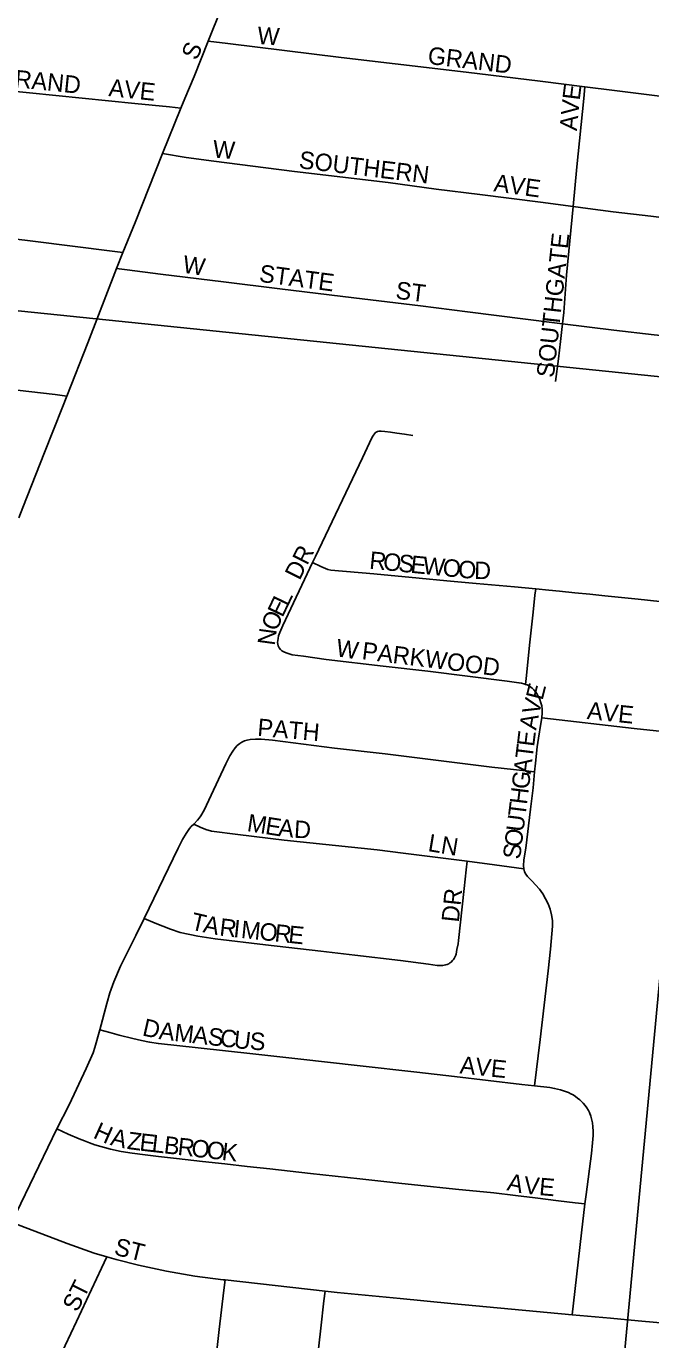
# Model space of a CAD drawing. Extents: x 1410790 to 1770854, y 566777 to 831614.
# Drawn here: x 1596372 to 1598164, y 695774 to 699541 of the extents above; entities that cross this region are included whole.
import ezdxf

# ---------------------------------------------------------------- set-up
doc = ezdxf.new("R2010")
doc.units = 0
for name, color, linetype in [('GM_X_City_Street', 7, 'Continuous'), ('GM_X_City_Street_Text', 7, 'Continuous'), ('GM_X_Section', 7, 'Continuous')]:
    doc.layers.add(name, color=color, linetype=linetype)

msp = doc.modelspace()

# ---------------------------------------------------------------- linework, layer by layer
at = {"layer": 'GM_X_City_Street'}
for points in [[(1596894, 699498.7), (1596909.7, 699536.1), (1596933, 699594.7), (1596961.7, 699663.2), (1596978.2, 699704.7)], [(1596815.7, 699306.2), (1596826.8, 699333.6), (1596853.5, 699397.3), (1596894, 699498.7)], [(1596894, 699498.7), (1596950.7, 699491.5), (1597275.9, 699451.9), (1597431, 699433.4), (1597634.7, 699409.3), (1597846.9, 699383.2), (1597975.2, 699367.5)], [(1596187.9, 699370.2), (1596305.7, 699357.8), (1596683.4, 699319.6), (1596783.1, 699309.5), (1596815.7, 699306.2)], [(1597941.4, 699024.3), (1597952.3, 699137.7), (1597971.9, 699334.2), (1597975.2, 699367.5)], [(1597975.2, 699367.5), (1598059.9, 699357.2), (1598412.9, 699313), (1598432, 699311)], [(1596763.1, 699176), (1596815.7, 699306.2)], [(1596649.7, 698892), (1596684.2, 698978.6), (1596763.1, 699176)], [(1596763.1, 699176), (1596831.4, 699164.8), (1596910.2, 699154), (1597059.7, 699135.2), (1597142.2, 699124.8), (1597410.8, 699093), (1597548.7, 699073.8), (1597673.5, 699058.5), (1597847.5, 699036.9), (1597941.4, 699024.3)], [(1597911.1, 698687.3), (1597914.6, 698719.8), (1597922.5, 698827), (1597941.4, 699024.3)], [(1597941.4, 699024.3), (1597983.5, 699018.6), (1598056.4, 699008.8), (1598164.8, 698996.3), (1598226.7, 698988.9), (1598294.9, 698980.8), (1598399, 698970.7)], [(1596142.8, 698954.9), (1596179.8, 698950.2), (1596391.3, 698924.7), (1596619, 698895.9), (1596649.7, 698892)], [(1596631.5, 698846.3), (1596649.7, 698892)], [(1596488.3, 698480.6), (1596548.5, 698633.2), (1596631.5, 698846.3)], [(1596631.5, 698846.3), (1596661.4, 698842.4), (1596757.6, 698830.1), (1596938, 698808), (1597099.9, 698788.2), (1597311.8, 698762.3), (1597503, 698738.9), (1597638.3, 698722.4), (1597888, 698690.1), (1597911.1, 698687.3)], [(1597891.2, 698522.2), (1597899.1, 698587.3), (1597905.3, 698637.3), (1597909.4, 698671.1), (1597911.1, 698687.3)], [(1597911.1, 698687.3), (1598058.6, 698669.5), (1598173.8, 698655.6), (1598366.3, 698635.6)], [(1595725.7, 698568.2), (1595739.5, 698566.6), (1595950.7, 698542.1), (1596454.8, 698484.5), (1596488.3, 698480.6)], [(1596350.4, 698131.1), (1596362.2, 698161.1), (1596424.2, 698318.2), (1596475.7, 698448.7), (1596488.3, 698480.6)], [(1597364.1, 698360.7), (1597366.3, 698365.1), (1597368.3, 698368.7), (1597371, 698372.5), (1597373.2, 698375), (1597376.3, 698377.3), (1597379.7, 698378.9), (1597383.4, 698379.7), (1597387.1, 698380.1), (1597390.6, 698380), (1597401.2, 698378.8), (1597417.3, 698376.5), (1597435.9, 698373.9), (1597457.7, 698370.8), (1597481.2, 698367.5)], [(1597193.8, 698002.7), (1597202.2, 698020.4), (1597337.2, 698303), (1597364.1, 698360.7)], [(1597094.9, 697763.7), (1597093.8, 697768.5), (1597093.4, 697773.5), (1597093.9, 697779.2), (1597094.8, 697785.3), (1597096.4, 697792.8), (1597099.8, 697802.2), (1597108.5, 697822.9), (1597193.8, 698002.7)], [(1597193.8, 698002.7), (1597217.3, 697991.7), (1597230.5, 697985.6), (1597237.8, 697983.2), (1597246, 697981.4), (1597369.3, 697970.4), (1597499.8, 697958.2), (1597579.3, 697951), (1597663, 697943.4), (1597773.2, 697933.4), (1597833.9, 697927.4)], [(1597804.4, 697653.7), (1597806.5, 697670.7), (1597817.6, 697774.7), (1597826.8, 697860.8), (1597831.9, 697909.1), (1597833.9, 697927.4)], [(1597833.9, 697927.4), (1597871.8, 697923.7), (1597902.6, 697920.7), (1597946.3, 697916.4), (1597988.9, 697912.1), (1598032.8, 697907.8), (1598128.2, 697897.8), (1598261, 697883.9), (1598291, 697881)], [(1597094.9, 697763.7), (1597097.7, 697758.1), (1597101.3, 697753.8), (1597105.8, 697750.2), (1597111.5, 697746.7), (1597117.6, 697744), (1597123.6, 697741.9), (1597129.4, 697740.1), (1597135.3, 697738.7), (1597167.8, 697734.3), (1597233.1, 697724.8), (1597396.2, 697706.2), (1597524.6, 697691.2), (1597752.3, 697663.2), (1597785.8, 697658.1), (1597793.6, 697656.8), (1597799.9, 697655.2), (1597804.4, 697653.7)], [(1597804.4, 697653.7), (1597809.1, 697652), (1597816.6, 697648.5), (1597823.6, 697643.2), (1597828.6, 697638.1), (1597834, 697631.2), (1597838.2, 697625.5), (1597842.3, 697618), (1597845.9, 697610.4), (1597848.9, 697601), (1597851.2, 697591.8), (1597852.2, 697582.7), (1597852.3, 697572.5), (1597851.2, 697557.4)], [(1597830.9, 697403.2), (1597833.2, 697427.5), (1597838.6, 697474.5), (1597841.7, 697499.6), (1597848.5, 697541.6), (1597851.2, 697557.4)], [(1597851.2, 697557.4), (1598116.7, 697527.1), (1598179.6, 697520.8), (1598203.4, 697518.5), (1598255.9, 697513.1)], [(1596964.9, 697461.9), (1596965.1, 697462.3), (1596971.6, 697471.7), (1596977.5, 697478), (1596985.1, 697484.4), (1596991.2, 697488.1), (1596998.2, 697491.6), (1597006, 697494), (1597014.2, 697495.4), (1597030, 697496.5), (1597046.2, 697496.3), (1597078.9, 697493.6), (1597256.3, 697471.1), (1597401.8, 697454.3), (1597708.3, 697416.5), (1597805.5, 697406), (1597830.9, 697403.2)], [(1596852.8, 697252.9), (1596863.7, 697264.2), (1596868.5, 697269.9), (1596873.2, 697276.7), (1596882.3, 697292.8), (1596902.8, 697336.1), (1596944.8, 697426.1), (1596956.4, 697448.6), (1596964.9, 697461.9)], [(1597799.7, 697124.4), (1597799, 697132.9), (1597800.4, 697150.3), (1597805.5, 697184.2), (1597819, 697295.5), (1597826.5, 697357.2), (1597830.9, 697403.2)], [(1596710.4, 696982), (1596807.8, 697183.8), (1596820.6, 697209), (1596831.1, 697226.1), (1596840.8, 697239.9), (1596845.7, 697245.6), (1596852.8, 697252.9)], [(1596852.8, 697252.9), (1596871.2, 697244.6), (1596887.7, 697237.2), (1596903.8, 697232.9), (1596978.9, 697222.9), (1597112.1, 697207.2), (1597379.1, 697179), (1597454.1, 697169.2), (1597598.7, 697151.7), (1597637.4, 697146.5)], [(1597595, 696861.3), (1597595.5, 696861.8), (1597598.1, 696864.5), (1597600.4, 696867.8), (1597603.2, 696873.1), (1597604.6, 696876.7), (1597605.5, 696880.1), (1597608.1, 696893.1), (1597611.1, 696909.2), (1597612.4, 696918.9), (1597629.2, 697068.2), (1597634.8, 697121.4), (1597637.4, 697146.5)], [(1597637.4, 697146.5), (1597715.3, 697136.2), (1597799.7, 697124.4)], [(1597830.4, 696502.5), (1597846.9, 696635.1), (1597858.5, 696733.3), (1597869.3, 696832.6), (1597876, 696894.1), (1597882.4, 696960.4), (1597881.9, 696976.5), (1597879.4, 696992.8), (1597875.1, 697008.5), (1597869.4, 697023.9), (1597862.5, 697038.6), (1597854.3, 697052.8), (1597844.7, 697066), (1597822.7, 697090.1), (1597810.6, 697103.1), (1597805.9, 697109.8), (1597802.3, 697116.2), (1597799.7, 697124.4)], [(1596583.2, 696663.3), (1596603.4, 696738), (1596612.4, 696769.4), (1596623.4, 696800.3), (1596643, 696845.2), (1596686.8, 696933.3), (1596710.4, 696982)], [(1596710.4, 696982), (1596742.4, 696969.3), (1596786.1, 696951.9), (1596814.2, 696942.5), (1596864.9, 696931.4), (1596913.9, 696924.3), (1597058.7, 696906.9), (1597217.3, 696888.2), (1597315.4, 696877.1), (1597445.9, 696861.5), (1597526.6, 696851.2), (1597551.1, 696847.5), (1597558.9, 696847.2), (1597567.1, 696847.6), (1597575.3, 696848.9), (1597580, 696850.4), (1597584.4, 696852.5), (1597588, 696854.7), (1597591, 696857.1), (1597595, 696861.3)], [(1596460, 696378.7), (1596495.3, 696448.2), (1596544.5, 696551.8), (1596564, 696596.6), (1596569.2, 696611.9), (1596583.2, 696663.3)], [(1596583.2, 696663.3), (1596611.6, 696655.5), (1596639.1, 696648), (1596678.4, 696638.1), (1596702.9, 696632), (1596726.1, 696628), (1596751.3, 696623.6), (1596865.6, 696611.1), (1597022.5, 696593.9), (1597159.9, 696578.9), (1597321.7, 696561.1), (1597493, 696541.3), (1597601.2, 696528.7), (1597793.9, 696506.3), (1597830.4, 696502.5)], [(1597830.4, 696502.5), (1597874.4, 696497.2), (1597888, 696495.1), (1597904.9, 696491), (1597919.9, 696486.2), (1597927.7, 696483.3), (1597935.1, 696479.7), (1597941.6, 696476.1), (1597948, 696472), (1597954.4, 696466.9), (1597960.5, 696462), (1597970.2, 696452.8), (1597976.1, 696446.1), (1597981, 696439.2), (1597985.4, 696431.8), (1597987.6, 696427.4)], [(1597987.6, 696427.4), (1597988.4, 696425.9), (1597992.5, 696414.9), (1597995.1, 696403.9), (1597996.6, 696395.9), (1597998.1, 696385.2), (1597998.9, 696372.6), (1597998.7, 696360.3), (1597997.1, 696338.5), (1597994, 696307.9), (1597978.5, 696190.7), (1597975.3, 696163.6)], [(1596330.3, 696111), (1596460, 696378.7)], [(1596460, 696378.7), (1596492, 696363.7), (1596524.2, 696350.6), (1596539.3, 696344.4), (1596553.7, 696338.5), (1596569.1, 696333.2), (1596613.9, 696321.1), (1596644.5, 696314.2), (1596675.9, 696309), (1596713, 696304.1), (1596751.3, 696299.8), (1596803.2, 696293.9), (1596878.1, 696285.6), (1596941.5, 696278.6), (1597006.1, 696271.4), (1597070.7, 696264.3), (1597129.3, 696257.8), (1597187.7, 696251.3), (1597329.5, 696235.3), (1597449.9, 696221.8), (1597495.5, 696217.2), (1597603.9, 696206.3), (1597714.1, 696195.2), (1597775.7, 696187.7), (1597832, 696181), (1597899, 696172.9), (1597947.2, 696167), (1597975.3, 696163.6)], [(1597975.3, 696163.6), (1597965.7, 696080.7), (1597942.2, 695879.5), (1597938.3, 695845.8)], [(1596330.3, 696111), (1596336.5, 696108.7), (1596489.9, 696050), (1596567.5, 696022.8), (1596603.6, 696011.8)], [(1596141.3, 694995.2), (1596146.7, 695028.5), (1596151.8, 695059.3), (1596154.5, 695069.2), (1596157.5, 695078.2), (1596161.6, 695088.9), (1596169.7, 695106.9), (1596204.9, 695180.4), (1596277.9, 695326.3), (1596397.9, 695576.2), (1596468, 695723.4), (1596516.6, 695826.8), (1596588.4, 695979.6), (1596603.6, 696011.8)], [(1596603.6, 696011.8), (1596630.6, 696003.8), (1596694.4, 695987.6), (1596775, 695970.6), (1596856.1, 695956.9), (1596937.6, 695946.3), (1596942.6, 695945.7)], [(1596902.6, 695607.3), (1596903.8, 695618.7), (1596909.9, 695669.7), (1596919.6, 695751.9), (1596925.7, 695803.7), (1596939.1, 695916), (1596942.6, 695945.7)], [(1596942.6, 695945.7), (1597229.6, 695913.8)], [(1597146.7, 695175.8), (1597150.3, 695208.8), (1597155, 695251.1), (1597188.7, 695554.2), (1597217.7, 695807.8), (1597226.5, 695885.8), (1597229.6, 695913.8)], [(1597229.6, 695913.8), (1597264.1, 695910), (1597444.8, 695892.1)], [(1597444.8, 695892.1), (1597590.9, 695877.7), (1597938.3, 695845.8)], [(1597938.3, 695845.8), (1598048.6, 695835.6), (1598128.2, 695828.5)], [(1598128.2, 695828.5), (1598342.7, 695809.4), (1598376.1, 695806.2)]]:
    msp.add_lwpolyline(points, dxfattribs=at)
at = {"layer": 'GM_X_Section'}
for points in [[(1593585.4, 704247.5), (1598860.7, 703731.2), (1598351.3, 698519.7), (1593108.3, 699057.6)], [(1593108.3, 699057.6), (1598351.3, 698519.7), (1597838.4, 693072.3), (1592523.5, 693611.4)], [(1598351.3, 698519.7), (1603688.3, 697982.3), (1603189.9, 692572.7), (1597838.4, 693072.3)]]:
    msp.add_lwpolyline(points, close=True, dxfattribs=at)

# ---------------------------------------------------------------- texts
at = {"layer": 'GM_X_City_Street_Text'}
for s, rotation, p in [('W', 355.6039, (1597033.6, 699490.5)), ('S', 66.8127, (1596861.5, 699440.9)), ('GRAND', 353.2341, (1597522.4, 699433.3)), ('GRAND', 354.1746, (1596285.9, 699371.7)), ('AVE', 354.0932, (1596607.1, 699340.9)), ('E', 82.9614, (1597960.1, 699327.2)), ('V', 84.6597, (1597956.1, 699283.8)), ('A', 84.6374, (1597951.9, 699240)), ('W', 355.5955, (1596906.1, 699164.9)), ('SOUTHERN', 353.2102, (1597152.8, 699134.1)), ('AVE', 352.1481, (1597711.8, 699068.1)), ('SOUTHGATE', 83.8105, (1597886, 698531.8)), ('W', 351.2589, (1596818.8, 698834.8)), ('STATE', 352.4764, (1597038.6, 698808.5)), ('ST', 352.8783, (1597430.1, 698760.1)), ('DR', 63.4374, (1597156.5, 697949.8)), ('R', 354.3087, (1597355.1, 697985.7)), ('O', 354.3272, (1597394.5, 697981.8)), ('S', 354.3084, (1597438.3, 697977.4)), ('E', 354.3084, (1597473.3, 697973.9)), ('W', 354.3189, (1597508.4, 697970.5)), ('O', 354.31, (1597565.3, 697964.8)), ('O', 354.7106, (1597609.4, 697960.4)), ('D', 358.6135, (1597656.9, 697956.1)), ('E', 64.5836, (1597107.5, 697843.4)), ('L', 64.4368, (1597122.6, 697875.1)), ('O', 66.3393, (1597090, 697803.4)), ('N', 82.2176, (1597085, 697763.4)), ('W', 351.2564, (1597258.8, 697734.8)), ('PARKWOOD', 352.876, (1597333.5, 697726.1)), ('E', 75.9538, (1597853.5, 697605.9)), ('V', 76.1175, (1597842.9, 697563.2)), ('AVE', 354.0932, (1597979.9, 697554.5)), ('PATH', 355.099, (1597034.1, 697506.1)), ('A', 79.4938, (1597835.1, 697520.7)), ('E', 82.9285, (1597829.3, 697473.5)), ('T', 82.9285, (1597824.9, 697438.5)), ('A', 82.9224, (1597819.5, 697394.9)), ('G', 82.9431, (1597814.1, 697351.2)), ('H', 82.9224, (1597808.7, 697307.5)), ('T', 82.9359, (1597804.3, 697272.6)), ('M', 350.9928, (1597003.6, 697233.1)), ('U', 82.9224, (1597798.9, 697228.9)), ('E', 350.9864, (1597055.8, 697224.8)), ('A', 353.9093, (1597093.3, 697218.9)), ('D', 356.5644, (1597139.5, 697214)), ('O', 82.9224, (1597793.5, 697185.2)), ('LN', 350.5377, (1597522.8, 697175.8)), ('S', 82.9326, (1597789.2, 697150.3)), ('DR', 83.994, (1597613.2, 696969.7)), ('T', 346.9245, (1596841.5, 696951.5)), ('A', 348.3994, (1596877.2, 696943.2)), ('R', 353.3089, (1596924.9, 696933.6)), ('I', 354.1128, (1596965, 696928.9)), ('M', 354.0973, (1596986.9, 696926.7)), ('O', 354.0894, (1597039.4, 696921.3)), ('R', 354.0931, (1597083.2, 696916.7)), ('E', 354.1092, (1597122.6, 696912.6)), ('D', 347.2413, (1596702.8, 696647.3)), ('A', 352.9268, (1596751, 696636.7)), ('M', 353.4106, (1596795.2, 696631.2)), ('A', 353.3955, (1596847.6, 696625.2)), ('S', 353.4023, (1596891.3, 696620.1)), ('C', 353.4113, (1596926.3, 696616.1)), ('U', 353.4064, (1596965.7, 696611.5)), ('S', 356.88, (1597012.7, 696606.2)), ('AVE', 354.0932, (1597614.7, 696538.1)), ('H', 335.7912, (1596561.5, 696354.4)), ('A', 346.3195, (1596611.1, 696333.1)), ('Z', 352.5137, (1596659.7, 696321.6)), ('E', 353.5103, (1596695.5, 696316.9)), ('L', 353.512, (1596730.5, 696312.9)), ('B', 353.5016, (1596765.4, 696309)), ('R', 353.5054, (1596804.8, 696304.5)), ('O', 353.5066, (1596844.1, 696300)), ('O', 353.5066, (1596887.9, 696295)), ('K', 353.5066, (1596931.6, 696290)), ('A', 348.5036, (1597749.3, 696203.2)), ('V', 354.4964, (1597798.1, 696193.5)), ('E', 355.0373, (1597842.4, 696189.3)), ('ST', 345.9638, (1596621.6, 696018.7)), ('ST', 63.4349, (1596518.5, 695851))]:
    msp.add_text(s, height=50, rotation=rotation, dxfattribs=at).set_placement(p)

doc.saveas('drawing.dxf')
